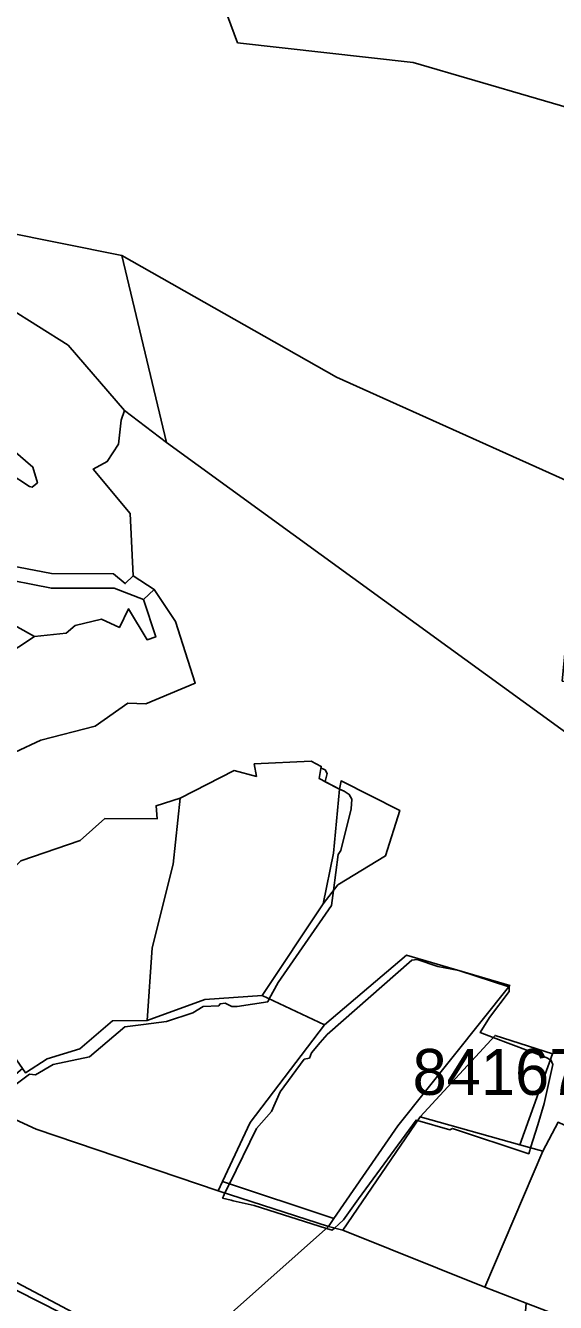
# Model space of a CAD drawing. Extents: x -477304 to -465429, y -1159113 to -1149210.
# Drawn here: x -473631.8 to -473458.7, y -1151166.7 to -1150749.6 of the extents above; entities that cross this region are included whole.
import ezdxf

# ---------------------------------------------------------------- set-up
doc = ezdxf.new("R2010")
doc.units = 0
for name, color, linetype in [('BPEJ_s', 7, 'Continuous'), ('PUPFL_s', 7, 'Continuous'), ('trav_porost_s', 7, 'Continuous')]:
    doc.layers.add(name, color=color, linetype=linetype)

msp = doc.modelspace()

# ---------------------------------------------------------------- linework, layer by layer
at = {"layer": 'BPEJ_s'}
for points in [[(-473648.8, -1150877.18), (-473629.41, -1150893.8), (-473627.92, -1150898.91), (-473629.62, -1150900.4), (-473630.48, -1150900.19), (-473637.12, -1150895.79)], [(-473648.8, -1150877.18), (-473629.41, -1150893.8), (-473627.92, -1150898.91), (-473629.62, -1150900.4), (-473630.48, -1150900.19), (-473637.12, -1150895.79)], [(-473633.29, -1151022.46), (-473613.99, -1151015.78), (-473605.85, -1151008.62), (-473588.77, -1151008.68), (-473589.19, -1151004.45), (-473581.34, -1151001.99), (-473563.7, -1150992.95), (-473556.41, -1150994.89), (-473557.11, -1150990.78), (-473538.54, -1150989.87), (-473535.2, -1150991.61), (-473535.3, -1150992.18), (-473534.67, -1150992.4), (-473533.95, -1150992.66), (-473533.31, -1150993.94), (-473533.95, -1150996.5), (-473533.9, -1150996.58), (-473529.29, -1150999), (-473527.77, -1150999.7), (-473526.07, -1151000.76), (-473525.21, -1151002.25), (-473525.43, -1151005.45), (-473528.84, -1151019.09), (-473529.69, -1151020.36), (-473531.2, -1151032.12), (-473531.82, -1151036.98), (-473540.47, -1151049.43), (-473549.29, -1151062.13), (-473552.19, -1151067.57), (-473552.7, -1151068.52), (-473562.72, -1151070.01), (-473564.42, -1151070.01), (-473566.55, -1151068.95), (-473568.26, -1151069.16), (-473568.68, -1151069.8), (-473573.8, -1151070.01), (-473577.2, -1151072.14), (-473585.73, -1151074.91), (-473593.29, -1151075.86), (-473599.36, -1151076.62), (-473610.87, -1151086.42), (-473622.8, -1151088.98), (-473628.56, -1151092.39), (-473630.48, -1151092.17), (-473643.68, -1151101.97)], [(-473633.29, -1151022.46), (-473613.99, -1151015.78), (-473605.85, -1151008.62), (-473588.77, -1151008.68), (-473589.19, -1151004.45), (-473581.34, -1151001.99), (-473563.7, -1150992.95), (-473556.41, -1150994.89), (-473557.11, -1150990.78), (-473538.54, -1150989.87), (-473535.2, -1150991.61), (-473535.3, -1150992.18), (-473534.67, -1150992.4), (-473533.95, -1150992.66), (-473533.31, -1150993.94), (-473533.95, -1150996.5), (-473533.9, -1150996.58), (-473529.29, -1150999), (-473527.77, -1150999.7), (-473526.07, -1151000.76), (-473525.21, -1151002.25), (-473525.43, -1151005.45), (-473528.84, -1151019.09), (-473529.69, -1151020.36), (-473531.2, -1151032.12), (-473531.82, -1151036.98), (-473540.47, -1151049.43), (-473549.29, -1151062.13), (-473552.19, -1151067.57), (-473552.7, -1151068.52), (-473562.72, -1151070.01), (-473564.42, -1151070.01), (-473566.55, -1151068.95), (-473568.26, -1151069.16), (-473568.68, -1151069.8), (-473573.8, -1151070.01), (-473577.2, -1151072.14), (-473585.73, -1151074.91), (-473593.29, -1151075.86), (-473599.36, -1151076.62), (-473610.87, -1151086.42), (-473622.8, -1151088.98), (-473628.56, -1151092.39), (-473630.48, -1151092.17), (-473643.68, -1151101.97)], [(-473527.98, -1151139.69), (-473529.5, -1151141.12), (-473530.87, -1151142.4), (-473531.61, -1151143.1), (-473533.54, -1151142.49), (-473557.18, -1151135), (-473564, -1151133.51), (-473564.68, -1151133.33), (-473567.46, -1151132.58), (-473567.15, -1151131.93), (-473566.66, -1151130.93), (-473565.17, -1151127.9), (-473556.32, -1151109.86), (-473551.42, -1151104.32), (-473548.65, -1151097.93), (-473540.77, -1151087.27), (-473539.07, -1151086.85), (-473538.42, -1151085.14), (-473535.57, -1151081.81), (-473533.31, -1151079.17), (-473505.61, -1151054.88), (-473503.91, -1151054.67), (-473497.09, -1151057.01), (-473490.27, -1151058.29), (-473473.99, -1151063.58), (-473473.86, -1151063.62), (-473473.86, -1151065.11), (-473480.25, -1151073.63), (-473483.27, -1151078.55), (-473479.08, -1151080.12), (-473461.72, -1151086.63), (-473460.39, -1151087.39), (-473460.23, -1151087.48), (-473459.59, -1151088.98), (-473462.36, -1151101.76), (-473464.52, -1151108.73), (-473466.83, -1151116.17), (-473467.11, -1151117.04), (-473467.44, -1151118.1), (-473492.4, -1151109.86), (-473493.25, -1151110.28), (-473503.73, -1151107.29), (-473504.27, -1151107.14), (-473523.06, -1151132.83), (-473527.98, -1151139.69)]]:
    msp.add_lwpolyline(points, dxfattribs=at)
msp.add_lwpolyline([(-473462.36, -1151101.76), (-473464.52, -1151108.73), (-473466.83, -1151116.17), (-473467.11, -1151117.04), (-473467.44, -1151118.1), (-473492.4, -1151109.86), (-473493.25, -1151110.28), (-473503.73, -1151107.29), (-473504.27, -1151107.14), (-473523.06, -1151132.83), (-473527.98, -1151139.69), (-473529.5, -1151141.12), (-473530.87, -1151142.4), (-473531.61, -1151143.1), (-473533.54, -1151142.49), (-473557.18, -1151135), (-473564, -1151133.51), (-473564.68, -1151133.33), (-473567.46, -1151132.58), (-473567.15, -1151131.93), (-473566.66, -1151130.93), (-473565.17, -1151127.9), (-473556.32, -1151109.86), (-473551.42, -1151104.32), (-473548.65, -1151097.93), (-473540.77, -1151087.27), (-473539.07, -1151086.85), (-473538.42, -1151085.14), (-473535.57, -1151081.81), (-473533.31, -1151079.17), (-473505.61, -1151054.88), (-473503.91, -1151054.67), (-473497.09, -1151057.01), (-473490.27, -1151058.29), (-473473.99, -1151063.58), (-473473.86, -1151063.62), (-473473.86, -1151065.11), (-473480.25, -1151073.63), (-473483.27, -1151078.55), (-473479.08, -1151080.12), (-473461.72, -1151086.63), (-473460.39, -1151087.39), (-473460.23, -1151087.48), (-473459.59, -1151088.98)], close=True, dxfattribs=at)
at = {"layer": 'PUPFL_s'}
for points in [[(-473447.71, -1150901.53), (-473530.25, -1150864.45), (-473600.38, -1150824.74), (-473639.91, -1150816.8), (-473654.91, -1150821.87), (-473709.77, -1150802.13), (-473709.38, -1150773.94), (-473721.23, -1150773.11), (-473679.55, -1150668.81), (-473652.65, -1150572.72), (-473609.98, -1150426.28), (-473569.26, -1150450.13), (-473570.9, -1150492.74), (-473573.28, -1150523.79), (-473580.08, -1150559.59), (-473587.55, -1150598.87), (-473598.66, -1150657.85), (-473562.53, -1150755.19), (-473505.2, -1150761.64), (-473444.73, -1150779.25)], [(-473637.22, -1150841.83), (-473617.84, -1150854.04), (-473599.5, -1150875.31), (-473600.6, -1150878.46), (-473601.43, -1150886.36), (-473605.1, -1150892), (-473609.66, -1150894.46), (-473597.65, -1150908.99), (-473596.65, -1150929.29), (-473599.25, -1150931.86), (-473603.06, -1150928.69), (-473623.35, -1150928.55), (-473642.16, -1150925.01)], [(-473677.22, -1151006.5), (-473626.8, -1150983.07), (-473609.06, -1150978.48), (-473598.35, -1150970.89), (-473592.52, -1150971.11), (-473576.39, -1150964.39), (-473582.82, -1150944.24), (-473589.76, -1150933.83), (-473596.65, -1150929.29), (-473597.65, -1150908.99), (-473609.66, -1150894.46), (-473605.1, -1150892), (-473601.43, -1150886.36), (-473600.6, -1150878.46), (-473599.5, -1150875.31), (-473585.81, -1150885.76), (-473493.93, -1150952.53), (-473439.15, -1150992.25)], [(-473656.36, -1150933.92), (-473628.92, -1150949.12), (-473674.34, -1150979.14)], [(-473457.86, -1151107.81), (-473462.84, -1151117.28), (-473470.41, -1151115.17), (-473459.69, -1151085.45), (-473478.46, -1151079.45), (-473502.91, -1151106.09), (-473528.19, -1151143.1), (-473532.86, -1151141.88), (-473531.06, -1151139.27), (-473510.26, -1151108.98), (-473473.63, -1151063.13), (-473507.33, -1151053.28), (-473534.15, -1151076.04), (-473554.56, -1151066.46), (-473534.6, -1151036.45), (-473529.79, -1151030.33), (-473514.26, -1151020.85), (-473509.58, -1151005.98), (-473528.76, -1150996.32), (-473529.29, -1150998.98), (-473535.88, -1150995.55), (-473535.2, -1150991.61), (-473538.54, -1150989.87), (-473557.11, -1150990.78), (-473556.41, -1150994.89), (-473563.7, -1150992.95), (-473581.34, -1151001.99), (-473589.19, -1151004.45), (-473588.77, -1151008.68), (-473605.85, -1151008.62), (-473613.99, -1151015.78), (-473633.29, -1151022.46)], [(-473415.24, -1151306.36), (-473460.32, -1151311.47), (-473481.1, -1151379.28), (-473519.05, -1151366.88), (-473526.72, -1151330.66), (-473532.79, -1151318.76), (-473542.43, -1151314.7), (-473541.55, -1151312.22), (-473530.57, -1151315.7), (-473524.04, -1151320.52), (-473519.81, -1151292.57), (-473519.47, -1151261.91), (-473517.17, -1151261.11), (-473522.24, -1151246.4), (-473529.06, -1151232.91), (-473538.82, -1151225.91), (-473584.36, -1151187.74), (-473532.86, -1151141.88), (-473528.19, -1151143.1), (-473481.76, -1151161.75), (-473468.24, -1151166.93), (-473471.92, -1151211.32), (-473414.23, -1151242.47)], [(-473681.95, -1151171.84), (-473673.51, -1151160), (-473663.84, -1151153.03), (-473641.8, -1151156.49), (-473612.57, -1151171.94)], [(-473612.93, -1151173.75), (-473641.8, -1151159.23), (-473663.08, -1151154.7), (-473669.7, -1151160.53), (-473677.07, -1151175.2)], [(-473677.07, -1151175.2), (-473669.7, -1151160.53), (-473663.08, -1151154.7), (-473641.8, -1151159.23), (-473612.93, -1151173.75)]]:
    msp.add_lwpolyline(points, dxfattribs=at)
for points in [[(-473444.73, -1150779.25), (-473505.2, -1150761.64), (-473562.53, -1150755.19), (-473598.66, -1150657.85), (-473558.69, -1150657.77), (-473518.66, -1150657.73), (-473439.26, -1150657.64), (-473409.97, -1150657.32), (-473397.11, -1150653.91), (-473379.78, -1150700.12), (-473364.99, -1150740.86), (-473338.82, -1150809.5), (-473334.07, -1150845.87), (-473393.64, -1150855)], [(-473390.6, -1150946.67), (-473433.07, -1150926.28), (-473452.57, -1150923.35), (-473456.49, -1150963.72), (-473436.79, -1150966.63), (-473439.15, -1150992.25), (-473493.93, -1150952.53), (-473585.81, -1150885.76), (-473600.38, -1150824.74), (-473530.25, -1150864.45), (-473447.71, -1150901.53), (-473393.6, -1150926.47)], [(-473593.29, -1150937.1), (-473602.89, -1150933.37), (-473623.35, -1150933.38), (-473642.24, -1150929.7), (-473665.22, -1150920.22), (-473675.89, -1150914.55), (-473692.34, -1150910.1), (-473704.8, -1150904.28), (-473702.68, -1150900.64), (-473697.05, -1150902.98), (-473655.97, -1150919.32), (-473642.16, -1150925.01), (-473623.35, -1150928.55), (-473603.06, -1150928.69), (-473599.25, -1150931.86), (-473596.65, -1150929.29), (-473589.76, -1150933.83)], [(-473609.06, -1150978.48), (-473626.8, -1150983.07), (-473677.22, -1151006.5), (-473684.19, -1150991.62), (-473687.79, -1150984.48), (-473674.34, -1150979.14), (-473628.92, -1150949.12), (-473618.48, -1150948.12), (-473615.56, -1150945.61), (-473607.03, -1150943.53), (-473601.16, -1150946.21), (-473598.19, -1150940.11), (-473592.09, -1150950.21), (-473589.29, -1150949.28), (-473593.29, -1150937.1), (-473589.76, -1150933.83), (-473582.82, -1150944.24), (-473576.39, -1150964.39), (-473592.52, -1150971.11), (-473598.35, -1150970.89)], [(-473509.58, -1151005.98), (-473514.26, -1151020.85), (-473529.79, -1151030.33), (-473534.6, -1151036.45), (-473531.2, -1151019.89), (-473529.29, -1150998.98), (-473528.76, -1150996.32)], [(-473507.33, -1151053.28), (-473473.63, -1151063.13), (-473510.26, -1151108.98), (-473531.06, -1151139.27), (-473567.42, -1151127.15), (-473558.39, -1151107.89), (-473534.15, -1151076.04)], [(-473554.56, -1151066.46), (-473534.15, -1151076.04), (-473558.39, -1151107.89), (-473567.42, -1151127.15), (-473568.86, -1151130.22), (-473628.32, -1151110.14), (-473646.42, -1151101.78), (-473632.83, -1151090.23), (-473631.84, -1151091.66), (-473624.76, -1151087.08), (-473614.09, -1151083.84), (-473603.36, -1151074.72), (-473592.04, -1151074.6), (-473573.24, -1151067.72)], [(-473502.91, -1151106.09), (-473478.46, -1151079.45), (-473459.69, -1151085.45), (-473470.41, -1151115.17)], [(-473584.36, -1151187.74), (-473589.02, -1151183.15), (-473598.22, -1151181.89), (-473603.44, -1151174.94), (-473612.57, -1151171.94), (-473641.8, -1151156.49), (-473663.84, -1151153.03), (-473675.3, -1151126.58), (-473671.58, -1151112.77), (-473660.56, -1151099.84), (-473678.81, -1151089.85), (-473662.28, -1151093.25), (-473646.42, -1151101.78), (-473628.32, -1151110.14), (-473568.86, -1151130.22), (-473532.86, -1151141.88)], [(-473481.76, -1151161.75), (-473528.19, -1151143.1), (-473502.91, -1151106.09), (-473470.41, -1151115.17), (-473462.84, -1151117.28)], [(-473462.84, -1151117.28), (-473457.86, -1151107.81), (-473403.45, -1151133.58), (-473405.21, -1151145.22), (-473421.4, -1151184.88), (-473468.24, -1151166.93), (-473481.76, -1151161.75)], [(-473532.86, -1151141.88), (-473568.86, -1151130.22), (-473567.42, -1151127.15), (-473531.06, -1151139.27)]]:
    msp.add_lwpolyline(points, close=True, dxfattribs=at)
at = {"layer": 'trav_porost_s'}
for points in [[(-473583.58, -1151023.51), (-473581.34, -1151001.99), (-473563.7, -1150992.95), (-473556.41, -1150994.89), (-473557.11, -1150990.78), (-473538.54, -1150989.87), (-473535.2, -1150991.61), (-473535.88, -1150995.55), (-473529.29, -1150998.98), (-473531.2, -1151019.89), (-473534.6, -1151036.45), (-473554.56, -1151066.46), (-473573.24, -1151067.72), (-473592.04, -1151074.6), (-473590.39, -1151050.9)], [(-473624.76, -1151087.08), (-473631.84, -1151091.66), (-473632.83, -1151090.23), (-473639.11, -1151081.11), (-473650.41, -1151073.3), (-473658.91, -1151059.56), (-473661.38, -1151050.85), (-473633.29, -1151022.46), (-473613.99, -1151015.78), (-473605.85, -1151008.62), (-473588.77, -1151008.68), (-473589.19, -1151004.45), (-473581.34, -1151001.99), (-473583.58, -1151023.51), (-473590.39, -1151050.9), (-473592.04, -1151074.6), (-473603.36, -1151074.72), (-473614.09, -1151083.84)]]:
    msp.add_lwpolyline(points, close=True, dxfattribs=at)

# ---------------------------------------------------------------- texts
at = {"layer": 'BPEJ_s'}
msp.add_text('84167/V.', height=15, dxfattribs=at).set_placement((-473505.4, -1151098.89))

doc.saveas('drawing.dxf')
